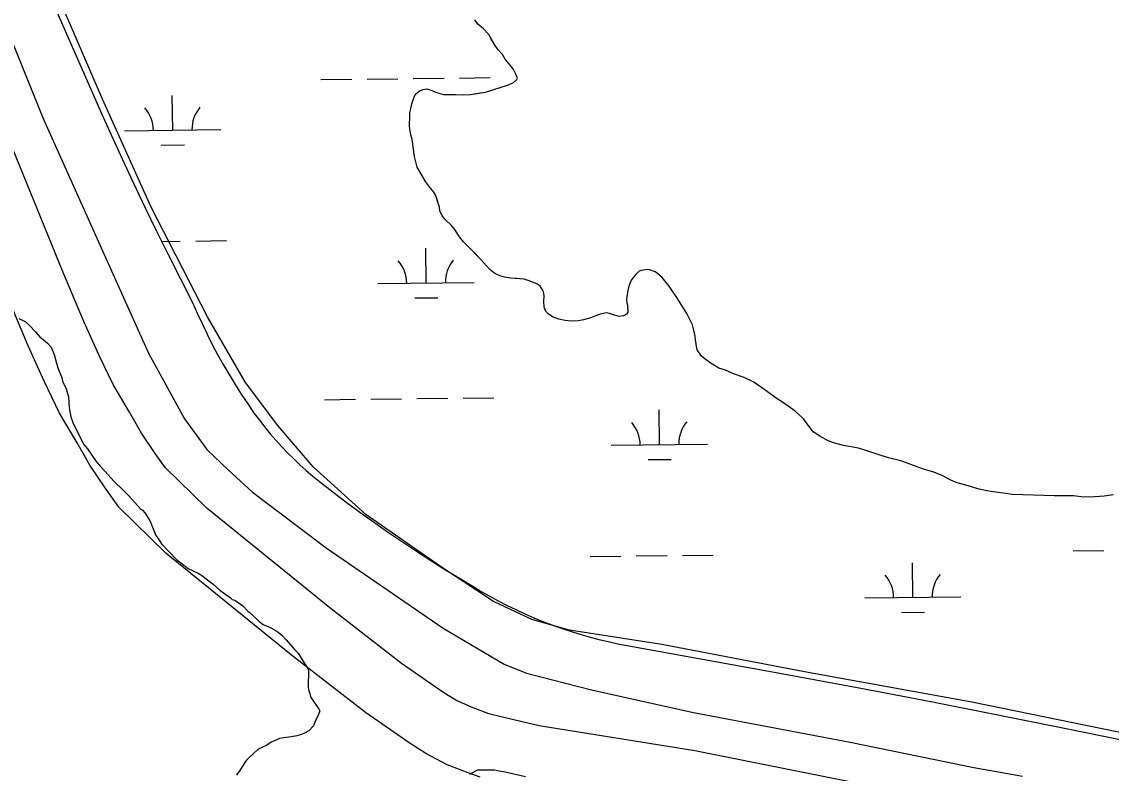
# Model space of a CAD drawing. Extents: x 3684037 to 3722149, y 433263 to 459021.
# Drawn here: x 3709910 to 3711042, y 449351 to 450132 of the extents above; entities that cross this region are included whole.
import ezdxf

# ---------------------------------------------------------------- set-up
doc = ezdxf.new("R2010")
doc.units = 0
for name, color, linetype in [('V-LEVE-TOET', 7, 'Continuous'), ('V-RIVR-EDGE', 7, 'Continuous'), ('V-SITE-VEGE', 7, 'Continuous'), ('V-TOPO-SHOR', 7, 'Continuous'), ('V-WETL-SWMP', 7, 'Continuous')]:
    doc.layers.add(name, color=color, linetype=linetype)

msp = doc.modelspace()

# ---------------------------------------------------------------- linework, layer by layer
at = {"layer": 'V-LEVE-TOET'}
for points in [[(3711329.9, 449348.8), (3711220.4, 449366.4), (3711047.9, 449394.5), (3710897.2, 449425.4), (3710723.3, 449457), (3710575, 449485.4), (3710479.2, 449500.3), (3710440, 449511.1), (3710400.3, 449529.8), (3710345.1, 449566.4), (3710267.5, 449620.5), (3710213, 449669.9), (3710176.1, 449712.7), (3710142.7, 449757.4), (3710103.1, 449825.8), (3710044.5, 449939.7), (3709994.1, 450052), (3709950.1, 450154), (3709891.1, 450282.2)], [(3709896.5, 450120.2), (3709932.4, 450032.1), (3709995.6, 449890.6), (3710041.7, 449788.1), (3710079.2, 449719.8), (3710102.5, 449688), (3710124.9, 449666.5), (3710149.7, 449643.6), (3710226.3, 449585.6), (3710347.8, 449502.4), (3710411.4, 449464.7), (3710434.4, 449455.6), (3710502.1, 449438), (3710606.2, 449415.1), (3710770.7, 449383.6), (3710899.3, 449357.5), (3710949.9, 449348.5)]]:
    msp.add_lwpolyline(points, dxfattribs=at)
at = {"layer": 'V-RIVR-EDGE'}
msp.add_spline([(3707057.6, 450460), (3707081.5, 450431), (3707105.4, 450392.5), (3707125.2, 450359), (3707163.5, 450300.1), (3707183.8, 450270.2), (3707206.7, 450223.2), (3707227.4, 450181.5), (3707252.2, 450142.1), (3707265.7, 450117.2), (3707275.1, 450098.6), (3707318.4, 450037.9), (3707353.1, 449985.4), (3707385.1, 449939.7), (3707406.2, 449908.4), (3707430.1, 449871.3), (3707455.8, 449833.7), (3707495.5, 449785.2), (3707517.1, 449753.5), (3707534.2, 449727.2), (3707562.1, 449687.8), (3707582.8, 449647.1), (3707592.7, 449624), (3707604, 449607.7), (3707632.4, 449565.1), (3707692.3, 449470.5), (3707727.8, 449403.9), (3707751.7, 449355.5), (3707768.3, 449325.1), (3707817.4, 449240), (3707854.8, 449182), (3707880.9, 449141.7), (3707898.9, 449116.4), (3707960.2, 449034.8), (3707990.9, 448990.4), (3708021, 448942.4), (3708046.2, 448893.5), (3708087.2, 448819.7), (3708107.5, 448788.9), (3708130.4, 448754.1), (3708144.4, 448727.8), (3708155.2, 448700.2), (3708176.4, 448674.8), (3708204.3, 448634.1), (3708224.6, 448599.2), (3708242.6, 448567.5), (3708259.7, 448533.1), (3708300.5, 448421.8), (3708313.1, 448391), (3708333.4, 448345.3), (3708350.5, 448310.4), (3708400.4, 448222.6), (3708436, 448162.8), (3708462.6, 448121.1), (3708493.6, 448064.1), (3708520.6, 448004.3), (3708547.2, 447952.3), (3708560.7, 447921), (3708599.3, 447820.1), (3708618.6, 447774.4), (3708636.6, 447732.3), (3708686, 447611.4), (3708709, 447557.6), (3708728.8, 447517.7), (3708790.9, 447400.9), (3708813.8, 447343), (3708823.7, 447322.6), (3708832.7, 447310.4), (3708844, 447304.9), (3708854.8, 447299.9), (3708866.6, 447292.2), (3708878.3, 447274.6), (3708903, 447223.9), (3708928.6, 447154.2), (3708946.6, 447092.6), (3708972.6, 447032.4), (3709004.6, 446957.3), (3709022.1, 446919.3), (3709036.9, 446872.6), (3709065.7, 446798.4), (3709084.6, 446762.2), (3709116.1, 446705.2), (3709133.2, 446676.2), (3709190.8, 446579.3), (3709228.6, 446520.4), (3709242.2, 446506.8), (3709273.7, 446461.5), (3709296.2, 446418), (3709323.6, 446357.8), (3709346.1, 446307.1), (3709405.1, 446179.9), (3709417.6, 446143.3), (3709427, 446089), (3709431.5, 446069.1), (3709442.2, 446043.3), (3709459.8, 446017.9), (3709485, 445975.8), (3709516.5, 445917.4), (3709528.2, 445886.2), (3709547.1, 445830.1), (3709579.8, 445736.4), (3709592.4, 445699.3), (3709614.4, 445642.3), (3709638.7, 445596.1), (3709660.3, 445552.2), (3709689.1, 445487.4), (3709716.1, 445435.4), (3709727.8, 445413.2), (3709767, 445336.7), (3709796.2, 445272.8), (3709817.8, 445223.5), (3709885.2, 445070.1), (3709914, 445011.7), (3709955.3, 444895.8), (3709967, 444870), (3709990.9, 444833.8), (3710021.5, 444779), (3710062, 444721.5), (3710099, 444671.2), (3710125.5, 444614.6), (3710149.4, 444558.9), (3710206.5, 444434.9), (3710232.6, 444377.8), (3710256, 444325.8), (3710301.8, 444226.7), (3710336.4, 444144.7), (3710353.1, 444103.1), (3710397.1, 443983.2), (3710422.3, 443923), (3710475.8, 443823.3), (3710506.4, 443776.2), (3710521.3, 443745), (3710531.1, 443701.6), (3710571.1, 443591.6), (3710592.2, 443543.2), (3710610.2, 443507), (3710643.1, 443453.5), (3710685.4, 443374.7), (3710721.4, 443310.4), (3710726.8, 443298.2), (3710725.9, 443280.1), (3710724.9, 443258.9), (3710728.5, 443241.7), (3710736.6, 443228.1), (3710746.5, 443216.8), (3710761.9, 443210), (3710784.5, 443208.1), (3710799.9, 443212.6), (3710819.8, 443223.4), (3710828.8, 443224.3), (3710832, 443222), (3710845.5, 443189.9), (3710847.7, 443178.6), (3710844.5, 443169.5), (3710837.7, 443158.2), (3710824.1, 443142.4), (3710796, 443115.8), (3710790.1, 443110.9), (3710787.8, 443107.7), (3710786.5, 443099.6), (3710789.1, 443080.6), (3710800.8, 443053.9), (3710807.1, 443036.2), (3710810.7, 443032.6), (3710815.2, 443023.1), (3710815.2, 443014.5), (3710814.3, 443006.8), (3710817.9, 442996.4), (3710822.8, 442987.4), (3710832.3, 442981.9), (3710840, 442976.5), (3710855.3, 442958.3), (3710863.4, 442945.7), (3710869.7, 442927.6), (3710881.8, 442907.2)], degree=3, dxfattribs=at)
at = {"layer": 'V-SITE-VEGE'}
for points in [[(3709907.1, 449824.1), (3709913.5, 449820.8), (3709918.1, 449816.8), (3709924.5, 449810.2), (3709929, 449805), (3709936.7, 449798.4), (3709940.6, 449794.4), (3709943.7, 449786.6), (3709945, 449781.4), (3709946.2, 449777.5), (3709947.5, 449772.9), (3709951.9, 449761.8), (3709952.5, 449758.5), (3709956.3, 449751.3), (3709957.6, 449746.1), (3709958.8, 449742.8), (3709959.3, 449731.1), (3709961.2, 449722), (3709963.1, 449716.1), (3709970, 449701.7), (3709974.5, 449693.2), (3709978.3, 449688.6), (3709987.3, 449675.4), (3709991.8, 449670.2), (3709996.9, 449664.9), (3710005.9, 449655), (3710015.6, 449645.8), (3710021.4, 449639.9), (3710033.6, 449626.1), (3710035.5, 449624.8), (3710038.1, 449622.1), (3710043.2, 449614.3), (3710049.5, 449598.6), (3710051.4, 449595.9), (3710055.3, 449590), (3710070.7, 449573.6), (3710078.4, 449567.6), (3710082.9, 449564.3), (3710093.9, 449559), (3710097.2, 449557), (3710108.8, 449547.8), (3710115.8, 449541.8), (3710126.8, 449533.9), (3710128.7, 449531.9), (3710131.3, 449531.2), (3710139.7, 449525.3), (3710144.9, 449520), (3710147.5, 449518), (3710156.5, 449509.4), (3710161, 449506.1), (3710168.1, 449502.8), (3710173.3, 449500.1), (3710176.5, 449498.1), (3710180.4, 449494.8), (3710184.9, 449490.2), (3710193.8, 449479.7), (3710197.1, 449476.4), (3710201.5, 449469.2), (3710206.6, 449461.3), (3710207.9, 449458.7), (3710207.7, 449440.5), (3710208.3, 449437.2), (3710209.6, 449433.3), (3710210.2, 449430.7)], [(3710210.2, 449430.7), (3710213.4, 449425.5), (3710218.5, 449418.9), (3710219.8, 449416.3), (3710218.4, 449412.4), (3710215.1, 449405.3), (3710213.1, 449400.7), (3710208.5, 449395.6), (3710203.9, 449393), (3710200.6, 449391.8), (3710196, 449390.5), (3710190.2, 449389.3), (3710182.3, 449388.1), (3710177.8, 449387.5), (3710175.2, 449386.2), (3710169.3, 449383.7), (3710164.7, 449380.5), (3710158.8, 449378), (3710155.5, 449376), (3710145.6, 449367.1), (3710143.7, 449365.1), (3710141.7, 449362.5), (3710137.7, 449356.1), (3710133.1, 449349.6)], [(3710375.7, 449350.6), (3710383.6, 449355.1), (3710401.2, 449354.9), (3710404.4, 449354.2), (3710412.2, 449352.8), (3710433.6, 449348)]]:
    msp.add_lwpolyline(points, dxfattribs=at)
at = {"layer": 'V-TOPO-SHOR'}
for points in [[(3710373.4, 449899.2), (3710369.1, 449903.9), (3710365, 449908.9), (3710360, 449916.6), (3710356.1, 449921.2), (3710350.3, 449926.5), (3710346.9, 449930.7), (3710344.6, 449936.1), (3710344.1, 449939.8), (3710342.8, 449943.9), (3710341.2, 449948.9), (3710340, 449952.6), (3710337.3, 449956.9), (3710334.8, 449959.6), (3710329.7, 449966.6), (3710325.5, 449973.6), (3710320.8, 449981.5), (3710318.1, 449992.6), (3710316.8, 450002.5), (3710315.8, 450010), (3710314.4, 450015), (3710313.4, 450020.4), (3710313.1, 450024.9), (3710313.2, 450033.7), (3710313.4, 450037.9), (3710314.2, 450042), (3710315.4, 450047.2), (3710316.6, 450051.2), (3710318, 450055.1), (3710319.5, 450057.4), (3710323.7, 450060.7), (3710326.7, 450062.2), (3710330.6, 450062.6), (3710334.4, 450061.8), (3710339.1, 450059.7), (3710343.4, 450058.3), (3710348.4, 450057), (3710354.5, 450056.9), (3710360.6, 450056.7), (3710368.7, 450056.6), (3710376.3, 450056.7), (3710384.7, 450058.1), (3710392, 450059.3), (3710415.7, 450066.9), (3710420.9, 450069.4), (3710424.4, 450072.5), (3710425, 450073.8), (3710424.6, 450075.2), (3710423.4, 450078), (3710421, 450082.7), (3710419.1, 450085.4), (3710415.9, 450089.4), (3710412.5, 450093.7), (3710409.5, 450098.4), (3710405.1, 450103.3), (3710401.3, 450108.8), (3710397.9, 450114.4), (3710395.2, 450119.1), (3710389.9, 450125.2), (3710384.1, 450130.1), (3710380.9, 450134.4)], [(3710230.2, 449523.3), (3710102.3, 449627), (3710059.2, 449669.1), (3710048.7, 449683.9), (3710034.6, 449704.9), (3710022.2, 449726.7), (3710005.1, 449755.6), (3709990.6, 449785.6), (3709974.7, 449820.9), (3709953.1, 449871.8), (3709885, 450038.6)], [(3710914.8, 449644.6), (3710904.8, 449646.8), (3710893.5, 449650.1), (3710882.1, 449653.2), (3710875.4, 449656.2), (3710866.9, 449660.4), (3710857.7, 449664.2), (3710846.9, 449667.5), (3710839.2, 449670.2), (3710831, 449673.5), (3710823.3, 449676), (3710810.6, 449679.2), (3710779.6, 449689.2), (3710763.9, 449692.1), (3710754.8, 449694.5), (3710748, 449696.9), (3710739.3, 449701.7), (3710732.4, 449706.2), (3710729.1, 449710.5), (3710725.3, 449715.6), (3710722.3, 449719.9), (3710717.2, 449724.7), (3710713.5, 449727.6), (3710706.3, 449732.8), (3710699.3, 449737.7), (3710694.8, 449740.6), (3710678.8, 449752.5), (3710670.1, 449758.1), (3710660.7, 449762.8), (3710649.4, 449766.6), (3710641.3, 449770.5), (3710634.2, 449772.6), (3710626.2, 449777.3), (3710621.5, 449780.8), (3710616.3, 449784.9), (3710611.7, 449791.5), (3710610, 449801.7), (3710609.9, 449805.8), (3710608.4, 449812), (3710606.9, 449817.4), (3710601, 449829.4), (3710590.7, 449845.8), (3710586.3, 449852.6), (3710582.6, 449857.6), (3710578.2, 449863.2), (3710575.3, 449866.8), (3710570.9, 449870.6), (3710568.1, 449872.4), (3710562.2, 449874.5), (3710559.8, 449875.1), (3710553.6, 449874.1), (3710551.6, 449873.1), (3710548.1, 449869.9), (3710545.6, 449867.1), (3710543.1, 449863.9), (3710541.8, 449860.6), (3710540.5, 449856.3), (3710539.7, 449853), (3710539, 449849.1), (3710538.4, 449843.9), (3710538.6, 449840.5), (3710538.9, 449840.2), (3710539.4, 449837.9), (3710539.9, 449830.8), (3710538.5, 449828.6), (3710535.3, 449826.8), (3710530.9, 449826), (3710526.1, 449827.5), (3710520.9, 449829.2), (3710517.3, 449829.8), (3710511, 449828.6), (3710506.5, 449827), (3710501.2, 449824.9), (3710493.7, 449822.8), (3710488.2, 449821.6), (3710481.1, 449821.4), (3710474.6, 449821.9), (3710468.2, 449823.4), (3710462.3, 449825.3), (3710457.3, 449828.7), (3710454.6, 449831.4), (3710452.8, 449835.7), (3710452.4, 449842.2), (3710452.8, 449847.6), (3710452.2, 449851.7), (3710450.9, 449854.7), (3710448.6, 449857.7), (3710445.2, 449860.1), (3710440.6, 449862), (3710436.1, 449863.6), (3710432, 449864.9), (3710424.1, 449865.5), (3710418.1, 449866), (3710411.5, 449866.9), (3710406.8, 449868.4), (3710401.6, 449871), (3710396.5, 449875), (3710393, 449878.8), (3710387, 449885.4), (3710380, 449892.6), (3710373.4, 449899.2)], [(3710190.4, 449474.3), (3710060.2, 449579.8), (3710011, 449627.9), (3709996.8, 449648), (3709980.9, 449671.6), (3709967.6, 449695), (3709949.4, 449725.7), (3709933.3, 449758.8), (3709916.8, 449795.6), (3709894.8, 449847.5)], [(3711044.3, 449640.8), (3711034.8, 449639.5), (3711025.1, 449638.6), (3711013.5, 449638.4), (3711002.7, 449639.9), (3710982.8, 449639.7), (3710939.5, 449641), (3710914.8, 449644.6)], [(3710348.6, 449435), (3710304.6, 449465.6), (3710230.2, 449523.3)], [(3710312.6, 449383.1), (3710267.2, 449414.7), (3710190.4, 449474.3)], [(3710789.4, 449338.6), (3710609.5, 449374.8), (3710447.5, 449400.6), (3710409.4, 449409.8), (3710395.3, 449413.3), (3710377.4, 449420), (3710361.2, 449427.5), (3710348.6, 449435)], [(3710386.5, 449347.3), (3710373.8, 449351.8), (3710352.1, 449360.1), (3710329.9, 449371.8), (3710312.6, 449383.1)]]:
    msp.add_lwpolyline(points, dxfattribs=at)
at = {"layer": 'V-WETL-SWMP'}
for p, q in [((3710220.9, 450072.3), (3710252.9, 450072.7)), ((3710268.9, 450072.9), (3710300.9, 450073.3)), ((3710316.9, 450073.5), (3710348.9, 450073.8)), ((3710364.9, 450074), (3710396.9, 450074.4)), ((3710066.9, 450019.8), (3710066.5, 450055.8)), ((3710016.9, 450019.2), (3710116.9, 450020.4)), ((3710055.1, 450004.2), (3710079.1, 450004.5)), ((3710055.5, 449904.2), (3710074.8, 449904.5)), ((3710090.8, 449904.6), (3710122.8, 449905)), ((3710330.2, 449861), (3710329.8, 449897)), ((3710280.2, 449860.4), (3710380.2, 449861.6)), ((3710318.4, 449845.4), (3710342.4, 449845.7)), ((3710368.7, 449741.4), (3710400.7, 449741.7)), ((3710224.7, 449739.7), (3710256.7, 449740.1)), ((3710272.7, 449740.2), (3710304.7, 449740.6)), ((3710320.7, 449740.8), (3710352.7, 449741.2)), ((3710572.6, 449693), (3710572.2, 449729)), ((3710522.6, 449692.4), (3710622.6, 449693.6)), ((3710560.8, 449677.4), (3710584.8, 449677.7)), ((3710500.6, 449576.7), (3710532.6, 449577.1)), ((3710548.6, 449577.3), (3710580.6, 449577.6)), ((3710596.6, 449577.8), (3710628.6, 449578.2)), ((3711002.4, 449582.6), (3711034.4, 449582.9)), ((3710835.9, 449534.2), (3710835.5, 449570.2)), ((3710785.9, 449533.6), (3710885.9, 449534.8)), ((3710824.1, 449518.6), (3710848.1, 449518.9))]:
    msp.add_line(p, q, dxfattribs=at)
for points in [[(3709850.7, 450360.8), (3709980.4, 450065.7), (3709991.5, 450040.3), (3710002.9, 450015.1), (3710014.4, 449989.9), (3710026.2, 449964.8), (3710038.1, 449939.8), (3710050.2, 449914.9), (3710062.5, 449890)], [(3710423.4, 450078), (3710421, 450082.7), (3710419.1, 450085.4), (3710412.5, 450093.7), (3710409.5, 450098.4), (3710405.1, 450103.3), (3710401.3, 450108.8), (3710395.2, 450119.1), (3710389.9, 450125.2), (3710384.1, 450130.1), (3710380.9, 450134.4)], [(3710601, 449829.4), (3710590.7, 449845.8), (3710586.3, 449852.6), (3710582.6, 449857.6), (3710575.3, 449866.8), (3710570.9, 449870.6), (3710568.1, 449872.4), (3710562.2, 449874.5), (3710559.8, 449875.1), (3710553.6, 449874.1), (3710551.6, 449873.1), (3710548.1, 449869.9), (3710545.6, 449867.1), (3710543.1, 449863.9), (3710541.8, 449860.6), (3710540.5, 449856.3), (3710539.7, 449853), (3710539, 449849.1), (3710538.4, 449843.9), (3710538.6, 449840.5), (3710538.9, 449840.2), (3710539.4, 449837.9), (3710539.9, 449830.8), (3710538.5, 449828.6), (3710535.3, 449826.8), (3710530.9, 449826), (3710526.1, 449827.5), (3710520.9, 449829.2), (3710517.3, 449829.8), (3710511, 449828.6), (3710506.5, 449827), (3710501.2, 449824.9), (3710493.7, 449822.8), (3710488.2, 449821.6), (3710481.1, 449821.4), (3710474.6, 449821.9), (3710468.2, 449823.3), (3710462.3, 449825.3), (3710457.3, 449828.7), (3710454.6, 449831.4), (3710452.8, 449835.7), (3710452.4, 449842.2), (3710452.8, 449847.6), (3710452.2, 449851.7), (3710450.9, 449854.7), (3710448.6, 449857.7), (3710445.2, 449860.1), (3710440.6, 449862), (3710436.1, 449863.6), (3710432, 449864.9), (3710418.1, 449866), (3710411.5, 449866.9), (3710406.8, 449868.4), (3710401.6, 449871), (3710396.5, 449875), (3710387, 449885.4), (3710373.4, 449899.2), (3710369.1, 449903.9), (3710365, 449908.9), (3710360, 449916.6), (3710356.1, 449921.2), (3710350.3, 449926.5), (3710346.9, 449930.7), (3710344.6, 449936.1), (3710344.1, 449939.8), (3710342.8, 449943.9), (3710340, 449952.6), (3710337.3, 449956.9), (3710334.8, 449959.6), (3710329.7, 449966.6), (3710320.8, 449981.5), (3710318.1, 449992.6), (3710315.8, 450010), (3710314.4, 450015), (3710313.4, 450020.4), (3710313.1, 450024.9), (3710313.2, 450033.7), (3710313.4, 450037.9), (3710314.2, 450042), (3710315.4, 450047.2), (3710316.6, 450051.2), (3710318, 450055.1), (3710319.5, 450057.4), (3710323.7, 450060.7), (3710326.7, 450062.2), (3710330.6, 450062.6), (3710334.4, 450061.8), (3710339.1, 450059.7), (3710343.4, 450058.3), (3710348.4, 450057), (3710354.5, 450056.9), (3710360.6, 450056.7), (3710368.7, 450056.6), (3710376.3, 450056.7), (3710392, 450059.3), (3710415.7, 450066.9), (3710420.9, 450069.4), (3710424.4, 450072.5), (3710425, 450073.8), (3710424.6, 450075.2), (3710423.4, 450078)], [(3710062.5, 449890), (3710075, 449865.3), (3710087.6, 449840.6), (3710092.4, 449829.6), (3710097.4, 449818.7), (3710102.6, 449807.9), (3710108, 449797.2), (3710113.6, 449786.6), (3710119.5, 449776.1), (3710125.5, 449765.7), (3710131.7, 449755.5), (3710138.2, 449745.3), (3710144.8, 449735.3), (3710151.6, 449725.5), (3710157, 449718.3), (3710162.5, 449711.2), (3710168.2, 449704.3), (3710174, 449697.6), (3710180, 449691), (3710186.2, 449684.5), (3710192.6, 449678.2), (3710199.1, 449672), (3710205.7, 449666.1), (3710212.5, 449660.3), (3710219.5, 449654.6), (3710233.3, 449643.9), (3710247.3, 449633.3), (3710261.5, 449622.9), (3710275.7, 449612.6), (3710290.1, 449602.5), (3710304.6, 449592.6), (3710319.2, 449582.9), (3710333.9, 449573.4), (3710348.7, 449564), (3710363.7, 449554.8), (3710378.8, 449545.8), (3710387.5, 449540.5), (3710396.3, 449535.5), (3710405.2, 449530.6), (3710414.3, 449525.9), (3710423.4, 449521.5), (3710432.6, 449517.2), (3710442, 449513.1), (3710451.4, 449509.3), (3710460.9, 449505.6), (3710470.5, 449502.2), (3710480.1, 449499), (3710489.9, 449496), (3710499.6, 449493.2), (3710509.5, 449490.6), (3710519.4, 449488.3), (3710529.3, 449486.1), (3710613.5, 449470.8), (3710697.6, 449455.4), (3710781.7, 449440), (3710852.9, 449426.2), (3710924.1, 449412.1), (3710995.3, 449397.8), (3711066.4, 449383.3)], [(3711044.3, 449640.8), (3711034.8, 449639.5), (3711025.1, 449638.6), (3711013.5, 449638.4), (3711002.7, 449639.9), (3710982.8, 449639.7), (3710939.5, 449641), (3710914.8, 449644.6), (3710904.8, 449646.8), (3710893.5, 449650.1), (3710882.1, 449653.2), (3710875.4, 449656.2), (3710866.9, 449660.4), (3710857.7, 449664.2), (3710846.9, 449667.5), (3710839.2, 449670.2), (3710831, 449673.5), (3710823.3, 449676), (3710810.6, 449679.2), (3710779.6, 449689.2), (3710763.9, 449692.1), (3710754.8, 449694.5), (3710748, 449696.9), (3710739.3, 449701.7), (3710732.4, 449706.2), (3710729.1, 449710.5), (3710722.3, 449719.9), (3710717.2, 449724.7), (3710713.5, 449727.6), (3710706.3, 449732.8), (3710699.3, 449737.7), (3710694.8, 449740.6), (3710678.8, 449752.5), (3710670.1, 449758.1), (3710660.7, 449762.8), (3710649.4, 449766.6), (3710641.3, 449770.5), (3710634.2, 449772.6), (3710626.2, 449777.3), (3710621.5, 449780.8), (3710616.3, 449784.9), (3710611.7, 449791.5), (3710610, 449801.7), (3710609.9, 449805.8), (3710608.4, 449812), (3710606.9, 449817.4), (3710601, 449829.4)]]:
    msp.add_lwpolyline(points, dxfattribs=at)
for centre, start, end in [((3710011.6, 450019.6), 359.8949, 41.4385), ((3710122.1, 450020.9), 139.8949, 181.4385), ((3710274.9, 449860.8), 359.8949, 41.4385), ((3710385.4, 449862.1), 139.8949, 181.4385), ((3710517.4, 449692.8), 359.8949, 41.4385), ((3710627.9, 449694.1), 139.8949, 181.4385), ((3710780.7, 449534), 359.8949, 41.4385), ((3710891.2, 449535.3), 139.8949, 181.4385)]:
    msp.add_arc(centre, 35.2, start, end, dxfattribs=at)

doc.saveas('drawing.dxf')
